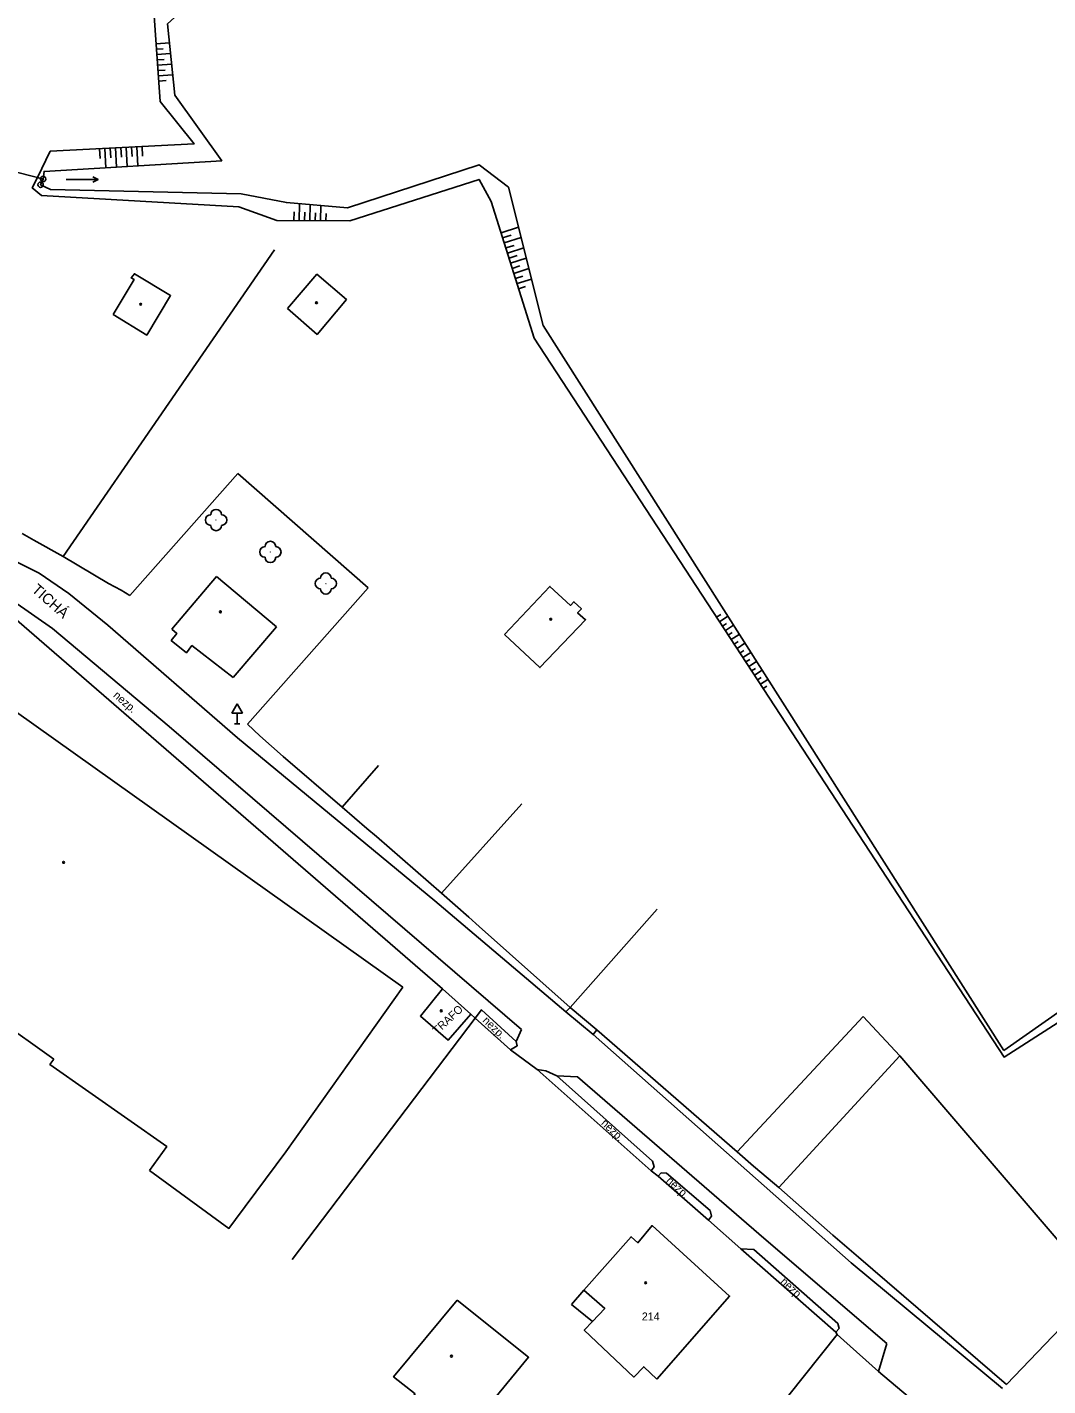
# Model space of a CAD drawing. Extents: x -794191 to -788944, y -1117087 to -1105044.
# Drawn here: x -791907.6 to -791811.9, y -1109696 to -1109568.7 of the extents above; entities that cross this region are included whole.
import ezdxf

# ---------------------------------------------------------------- set-up
doc = ezdxf.new("R2010")
doc.units = 0
for name, color, linetype in [('Doplněk polohopisu', 7, 'Continuous'), ('Doplňkové značky', 7, 'Continuous'), ('Hranice - ploty_ zdi', 7, 'Continuous'), ('Komunikace', 7, 'Continuous'), ('Názvy ulic_ silnic_ žel_', 7, 'Continuous'), ('Pomocné popisy', 7, 'Continuous'), ('Popisy budov', 7, 'Continuous'), ('Stavební objekty', 7, 'Continuous'), ('Vodstvo', 7, 'Continuous'), ('Výškopis', 7, 'Continuous'), ('Zeleň', 7, 'Continuous'), ('Značky druhů budov', 7, 'Continuous'), ('Značky druhů pozemků', 7, 'Continuous'), ('Čísla popisná', 7, 'Continuous')]:
    doc.layers.add(name, color=color, linetype=linetype)

msp = doc.modelspace()

# ---------------------------------------------------------------- linework, layer by layer
at = {"layer": 'Doplněk polohopisu'}
for p, q in [((-791857.04, -1109660.96), (-791856.64, -1109660.55)), ((-791854.5, -1109663.08), (-791854.16, -1109662.65)), ((-791843.51, -1109679.58), (-791847.62, -1109676.09)), ((-791843.4, -1109680.1), (-791843.51, -1109679.58)), ((-791843.67, -1109680.48), (-791843.4, -1109680.1)), ((-791839.42, -1109683.23), (-791840.64, -1109683.19))]:
    msp.add_line(p, q, dxfattribs=at)
for points in [[(-791861.71, -1109663.75), (-791864.95, -1109660.77), (-791865.56, -1109661.56)], [(-791849.06, -1109675.86), (-791848.78, -1109675.49), (-791848.94, -1109674.96), (-791857.91, -1109666.96)], [(-791847.62, -1109676.09), (-791848.11, -1109676.04), (-791848.4, -1109676.37)], [(-791831.75, -1109691), (-791831.44, -1109690.63), (-791831.56, -1109690.18), (-791839.42, -1109683.23)]]:
    msp.add_lwpolyline(points, dxfattribs=at)
at = {"layer": 'Doplňkové značky'}
for p, q in [((-791887.87, -1109632.104), (-791888.37, -1109632.97)), ((-791887.87, -1109632.104), (-791887.37, -1109632.97)), ((-791888.37, -1109632.97), (-791887.37, -1109632.97)), ((-791887.87, -1109633.97), (-791887.87, -1109632.97)), ((-791888.12, -1109633.97), (-791887.62, -1109633.97))]:
    msp.add_line(p, q, dxfattribs=at)
for centre, radius in [((-791906.051, -1109582.92), 0.25), ((-791906.051, -1109582.92), 0.0005), ((-791906.291, -1109583.45), 0.25), ((-791906.291, -1109583.45), 0.0005)]:
    msp.add_circle(centre, radius, dxfattribs=at)
at = {"layer": 'Hranice - ploty_ zdi'}
for p, q in [((-791884.36, -1109589.55), (-791904.17, -1109618.3)), ((-791897.94, -1109621.95), (-791887.81, -1109610.51)), ((-791875.57, -1109621.23), (-791887.81, -1109610.51)), ((-791904.17, -1109618.3), (-791899.91, -1109620.82)), ((-791898.74, -1109621.45), (-791899.91, -1109620.82)), ((-791868.6, -1109658.8), (-791910.95, -1109622.16)), ((-791898.74, -1109621.45), (-791897.94, -1109621.95)), ((-791875.57, -1109621.23), (-791886.89, -1109634)), ((-791886.89, -1109634), (-791885.74, -1109635.09)), ((-791885.74, -1109635.09), (-791883.54, -1109637.04)), ((-791883.54, -1109637.04), (-791878.02, -1109641.78)), ((-791874.63, -1109637.88), (-791878.02, -1109641.78)), ((-791861.18, -1109641.46), (-791868.7, -1109649.83)), ((-791878.02, -1109641.78), (-791875.72, -1109643.78)), ((-791875.72, -1109643.78), (-791874.81, -1109644.55)), ((-791874.81, -1109644.55), (-791868.7, -1109649.83)), ((-791868.7, -1109649.83), (-791866.16, -1109652.11)), ((-791848.48, -1109651.35), (-791856.64, -1109660.55)), ((-791866.16, -1109652.11), (-791865.17, -1109652.98)), ((-791865.17, -1109652.98), (-791856.64, -1109660.55)), ((-791856.64, -1109660.55), (-791854.16, -1109662.65)), ((-791882.7, -1109684.19), (-791865.56, -1109661.56)), ((-791865.56, -1109661.56), (-791865.97, -1109661.2)), ((-791862.24, -1109664.54), (-791865.56, -1109661.56)), ((-791829.18, -1109661.4), (-791841, -1109674.1)), ((-791854.16, -1109662.65), (-791841, -1109674.1)), ((-791859.74, -1109666.37), (-791862.24, -1109664.54)), ((-791825.73, -1109665.08), (-791837.09, -1109677.44)), ((-791849.06, -1109675.86), (-791859.74, -1109666.37)), ((-791841, -1109674.1), (-791839.47, -1109675.44)), ((-791848.4, -1109676.37), (-791849.06, -1109675.86)), ((-791839.47, -1109675.44), (-791838.67, -1109676.09)), ((-791843.67, -1109680.48), (-791848.4, -1109676.37)), ((-791838.67, -1109676.09), (-791837.09, -1109677.44)), ((-791837.09, -1109677.44), (-791832.01, -1109681.91)), ((-791843.67, -1109680.48), (-791840.64, -1109683.19)), ((-791832.01, -1109681.91), (-791829.62, -1109683.97)), ((-791829.62, -1109683.97), (-791815.76, -1109695.89)), ((-791846.36, -1109709.71), (-791831.63, -1109691.22)), ((-791831.63, -1109691.22), (-791830.98, -1109691.77)), ((-791827.73, -1109694.68), (-791830.98, -1109691.77)), ((-791827.73, -1109694.68), (-791824.95, -1109697))]:
    msp.add_line(p, q, dxfattribs=at)
for points in [[(-791904.17, -1109618.3), (-791906.94, -1109616.77), (-791908.03, -1109616.15)], [(-791815.76, -1109695.89), (-791807.06, -1109686.84), (-791809.96, -1109683.49), (-791825.73, -1109665.08), (-791829.18, -1109661.4)], [(-791840.64, -1109683.19), (-791831.75, -1109691), (-791831.63, -1109691.22)]]:
    msp.add_lwpolyline(points, dxfattribs=at)
at = {"layer": 'Komunikace'}
for p, q in [((-791905.17, -1109625.04), (-791894.23, -1109634.24)), ((-791894.23, -1109634.24), (-791861.21, -1109662.61)), ((-791854.5, -1109663.08), (-791857.04, -1109660.96)), ((-791830.31, -1109684.5), (-791854.5, -1109663.08)), ((-791858.93, -1109666.48), (-791859.74, -1109666.37)), ((-791857.91, -1109666.96), (-791858.93, -1109666.48)), ((-791855.96, -1109667.07), (-791857.91, -1109666.96)), ((-791855.96, -1109667.07), (-791838.48, -1109682.18)), ((-791838.48, -1109682.18), (-791826.96, -1109692.06)), ((-791816.12, -1109696.28), (-791830.31, -1109684.5)), ((-791826.96, -1109692.06), (-791827.73, -1109694.68))]:
    msp.add_line(p, q, dxfattribs=at)
for points in [[(-791857.04, -1109660.96), (-791869.34, -1109650.55), (-791887.83, -1109635.28), (-791899.98, -1109624.72), (-791903.64, -1109621.76), (-791906.42, -1109619.85), (-791911.37, -1109617.43), (-791916.66, -1109615.3), (-791934.04, -1109611.96)], [(-791921.88, -1109617.66), (-791916, -1109619.05), (-791913.12, -1109620.2), (-791908.79, -1109622.5), (-791905.17, -1109625.04)], [(-791862.24, -1109664.54), (-791861.62, -1109664.16), (-791861.71, -1109663.75), (-791861.21, -1109662.61)]]:
    msp.add_lwpolyline(points, dxfattribs=at)
at = {"layer": 'Stavební objekty'}
for p, q in [((-791893.98, -1109625.12), (-791889.81, -1109620.18)), ((-791889.81, -1109620.18), (-791884.18, -1109624.9)), ((-791888.24, -1109629.62), (-791884.18, -1109624.9)), ((-791872.34, -1109658.65), (-791913.19, -1109629.58)), ((-791915.08, -1109658.25), (-791905.04, -1109665.4)), ((-791883.31, -1109674.08), (-791872.34, -1109658.65)), ((-791868.6, -1109658.8), (-791865.97, -1109661.2))]:
    msp.add_line(p, q, dxfattribs=at)
for points in [[(-791899.5, -1109595.62), (-791896.34, -1109597.55), (-791894.1, -1109593.84), (-791897.49, -1109591.79), (-791897.79, -1109592.19), (-791897.53, -1109592.35)], [(-791883.14, -1109595.06), (-791880.37, -1109597.49), (-791877.62, -1109594.22), (-791880.39, -1109591.84)], [(-791862.79, -1109625.59), (-791859.48, -1109628.71), (-791855.21, -1109624.23), (-791855.95, -1109623.57), (-791855.6, -1109623.2), (-791856.3, -1109622.53), (-791856.62, -1109622.88), (-791858.55, -1109621.1)]]:
    msp.add_lwpolyline(points, close=True, dxfattribs=at)
for points in [[(-791888.24, -1109629.62), (-791892.1, -1109626.65), (-791892.62, -1109627.31), (-791894.05, -1109626.16), (-791893.51, -1109625.52), (-791893.98, -1109625.12)], [(-791868.6, -1109658.8), (-791870.69, -1109661.37), (-791868.07, -1109663.61), (-791865.97, -1109661.2)], [(-791905.04, -1109665.4), (-791905.41, -1109665.89), (-791894.46, -1109673.59), (-791896.07, -1109675.85)], [(-791896.07, -1109675.85), (-791888.64, -1109681.27), (-791888.02, -1109680.44), (-791883.31, -1109674.08)], [(-791848.52, -1109695.39), (-791841.7, -1109687.61), (-791848.97, -1109681), (-791850.29, -1109682.61), (-791850.93, -1109682.05), (-791855.36, -1109687.06), (-791853.41, -1109688.76), (-791854.56, -1109689.99), (-791856.52, -1109688.38)], [(-791856.52, -1109688.38), (-791855.36, -1109687.06)], [(-791871.18, -1109696.78), (-791873.2, -1109695.16), (-791867.24, -1109688)], [(-791867.24, -1109688), (-791860.55, -1109693.34), (-791866.49, -1109700.55), (-791868.36, -1109699.04), (-791869.91, -1109701.15), (-791872.73, -1109698.84), (-791871.18, -1109696.78)], [(-791854.56, -1109689.99), (-791855.33, -1109690.8), (-791850.67, -1109695.2), (-791849.75, -1109694.23), (-791848.52, -1109695.39)]]:
    msp.add_lwpolyline(points, dxfattribs=at)
at = {"layer": 'Vodstvo'}
for points in [[(-791906.29, -1109583.45), (-791906.05, -1109582.92), (-791905.96, -1109582.21), (-791889.31, -1109581.21), (-791893.7, -1109575.06), (-791894.38, -1109568.38), (-791880.94, -1109556.13), (-791890.96, -1109545.89), (-791900, -1109539.15), (-791901.72, -1109535.97), (-791900.17, -1109519.72), (-791890.8, -1109500.71), (-791886.08, -1109498.89), (-791869.82, -1109511.53), (-791864.35, -1109513.52), (-791846.26, -1109500.19), (-791836.08, -1109494.66), (-791821.45, -1109490), (-791811.84, -1109474.02), (-791807.61, -1109452.22), (-791808.89, -1109442.36), (-791813.52, -1109432.72), (-791819.19, -1109423.71)], [(-791950.91, -1109571.52), (-791948.91, -1109572.03), (-791944.63, -1109573.12), (-791938.22, -1109574.75), (-791927.07, -1109577.58), (-791906.59, -1109582.78), (-791906.05, -1109582.92)], [(-791816.01, -1109664.59), (-791859.18, -1109596.66), (-791862.43, -1109583.69), (-791865.17, -1109581.59), (-791877.53, -1109585.62), (-791883.24, -1109585.12), (-791887.48, -1109584.32), (-791905.36, -1109583.9), (-791906.29, -1109583.45)], [(-791801.11, -1109687.71), (-791800.1, -1109682), (-791810.08, -1109664.48), (-791808.58, -1109662.93), (-791807.67, -1109661.34), (-791808.55, -1109659.38), (-791816.01, -1109664.59)]]:
    msp.add_lwpolyline(points, dxfattribs=at)
at = {"layer": 'Výškopis'}
for p, q in [((-791895.47, -1109570.26), (-791894.2, -1109570.17)), ((-791895.44, -1109570.76), (-791894.79, -1109570.71)), ((-791895.4, -1109571.26), (-791894.1, -1109571.17)), ((-791895.36, -1109571.76), (-791894.71, -1109571.71)), ((-791895.33, -1109572.26), (-791894, -1109572.16)), ((-791895.3, -1109572.76), (-791894.62, -1109572.71)), ((-791895.26, -1109573.25), (-791893.89, -1109573.16)), ((-791895.22, -1109573.75), (-791894.53, -1109573.7)), ((-791900.77, -1109580.08), (-791900.72, -1109580.99)), ((-791900.27, -1109580.06), (-791900.18, -1109581.86)), ((-791899.77, -1109580.03), (-791899.72, -1109580.93)), ((-791899.27, -1109580.01), (-791899.18, -1109581.8)), ((-791898.77, -1109579.98), (-791898.72, -1109580.88)), ((-791898.27, -1109579.96), (-791898.18, -1109581.74)), ((-791897.77, -1109579.93), (-791897.72, -1109580.82)), ((-791897.27, -1109579.9), (-791897.18, -1109581.68)), ((-791896.77, -1109579.88), (-791896.73, -1109580.77)), ((-791882.04, -1109586.81), (-791882.02, -1109585.23)), ((-791881.04, -1109586.82), (-791881.03, -1109585.31)), ((-791880.04, -1109586.82), (-791880.03, -1109585.4)), ((-791882.54, -1109586.81), (-791882.53, -1109586)), ((-791881.54, -1109586.82), (-791881.53, -1109586.04)), ((-791880.54, -1109586.82), (-791880.53, -1109586.09)), ((-791879.54, -1109586.83), (-791879.53, -1109586.14)), ((-791863.13, -1109587.95), (-791861.49, -1109587.44)), ((-791862.98, -1109588.43), (-791862.18, -1109588.18)), ((-791862.83, -1109588.91), (-791861.25, -1109588.41)), ((-791862.68, -1109589.38), (-791861.9, -1109589.14)), ((-791862.53, -1109589.86), (-791861, -1109589.38)), ((-791862.38, -1109590.34), (-791861.63, -1109590.1)), ((-791862.23, -1109590.82), (-791860.76, -1109590.35)), ((-791862.08, -1109591.29), (-791861.36, -1109591.07)), ((-791861.93, -1109591.77), (-791860.52, -1109591.32)), ((-791861.78, -1109592.25), (-791861.09, -1109592.03)), ((-791861.63, -1109592.72), (-791860.27, -1109592.3)), ((-791861.48, -1109593.2), (-791860.82, -1109592.99)), ((-791842.92, -1109623.99), (-791842.53, -1109623.73)), ((-791842.65, -1109624.41), (-791841.87, -1109623.9)), ((-791842.37, -1109624.83), (-791841.99, -1109624.57)), ((-791842.1, -1109625.24), (-791841.33, -1109624.74)), ((-791841.83, -1109625.66), (-791841.45, -1109625.41)), ((-791841.55, -1109626.08), (-791840.8, -1109625.59)), ((-791841.28, -1109626.5), (-791840.9, -1109626.25)), ((-791841, -1109626.92), (-791840.26, -1109626.43)), ((-791840.73, -1109627.34), (-791840.36, -1109627.1)), ((-791840.46, -1109627.76), (-791839.72, -1109627.28)), ((-791840.18, -1109628.17), (-791839.82, -1109627.94)), ((-791839.91, -1109628.59), (-791839.19, -1109628.12)), ((-791839.64, -1109629.01), (-791839.28, -1109628.78)), ((-791839.36, -1109629.43), (-791838.65, -1109628.96)), ((-791839.09, -1109629.85), (-791838.74, -1109629.62)), ((-791838.82, -1109630.27), (-791838.12, -1109629.81)), ((-791838.54, -1109630.68), (-791838.2, -1109630.46))]:
    msp.add_line(p, q, dxfattribs=at)
msp.add_lwpolyline([(-791803.68, -1109688.99), (-791803.83, -1109678.94), (-791810.94, -1109664.19), (-791808.82, -1109660.62), (-791815.97, -1109665.21), (-791860.03, -1109597.82), (-791864.05, -1109585.04), (-791865.18, -1109582.96), (-791877.31, -1109586.84), (-791884.13, -1109586.8), (-791887.71, -1109585.52), (-791906.21, -1109584.47), (-791907.07, -1109583.76), (-791906.59, -1109582.78), (-791905.39, -1109580.32), (-791891.9, -1109579.63), (-791895.09, -1109575.64), (-791895.69, -1109567.18), (-791881.7, -1109556.46)], dxfattribs=at)
at = {"layer": 'Zeleň'}
for centre in [(-791889.84, -1109614.88), (-791884.75, -1109617.87), (-791879.55, -1109620.83)]:
    msp.add_circle(centre, 0.0005, dxfattribs=at)
for centre, start, end in [((-791890.34, -1109614.88), 89.99999, 269.99999), ((-791889.84, -1109614.38), 0, 179.99999), ((-791889.34, -1109614.88), 270, 89.99999), ((-791889.84, -1109615.38), 179.99999, 359.99999), ((-791884.75, -1109617.37), 0, 179.99999), ((-791885.25, -1109617.87), 89.99999, 269.99999), ((-791884.75, -1109618.37), 179.99999, 359.99999), ((-791884.25, -1109617.87), 270, 89.99999), ((-791879.55, -1109620.33), 0, 179.99999), ((-791880.05, -1109620.83), 89.99999, 269.99999), ((-791879.05, -1109620.83), 270, 89.99999), ((-791879.55, -1109621.33), 179.99999, 359.99999)]:
    msp.add_arc(centre, 0.5, start, end, dxfattribs=at)
at = {"layer": 'Značky druhů budov'}
for centre in [(-791880.43, -1109594.51), (-791896.91, -1109594.66), (-791889.44, -1109623.48), (-791858.47, -1109624.18), (-791904.13, -1109646.96), (-791868.73, -1109660.87), (-791849.57, -1109686.36), (-791867.78, -1109693.24)]:
    msp.add_circle(centre, 0.0875, dxfattribs=at)
at = {"layer": 'Značky druhů pozemků'}
msp.add_line((-791903.9, -1109582.95), (-791900.9, -1109582.95), dxfattribs=at)
msp.add_lwpolyline([(-791901.4, -1109582.7), (-791900.9, -1109582.95), (-791901.4, -1109583.2)], dxfattribs=at)

# ---------------------------------------------------------------- texts
at = {"layer": 'Názvy ulic_ silnic_ žel_'}
msp.add_text('TICHÁ', height=1, rotation=318.65683, dxfattribs=at).set_placement((-791907.2, -1109621.52))
at = {"layer": 'Pomocné popisy'}
for rotation, p in [(318.94809, (-791899.54, -1109631.4)), (315.97486, (-791864.91, -1109661.85)), (315.97486, (-791853.8, -1109671.46)), (317.41186, (-791847.71, -1109676.87)), (317.41186, (-791837, -1109686.33))]:
    msp.add_text('nezp.', height=0.75, rotation=rotation, dxfattribs=at).set_placement(p)
at = {"layer": 'Popisy budov'}
msp.add_text('TRAFO', height=0.75, rotation=43.0632, dxfattribs=at).set_placement((-791869.11, -1109663.13))
at = {"layer": 'Čísla popisná'}
msp.add_text('214', height=0.75, dxfattribs=at).set_placement((-791849.93, -1109689.89))

doc.saveas('drawing.dxf')
